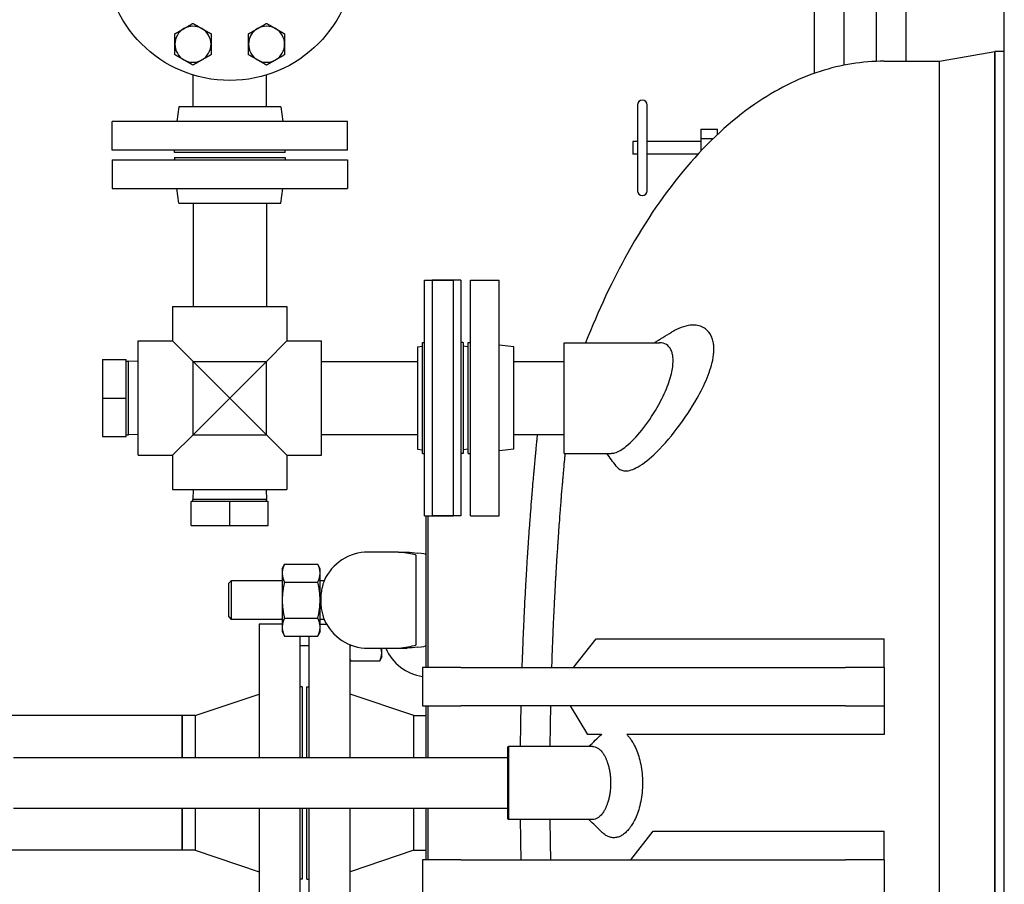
# Model space of a CAD drawing. Header units: inches. Extents: x 24 to 1128, y -74 to 748.
# Tile 492 of 557: x 460 to 486, y 579 to 601. Entities that reach past the tile are written whole.
import ezdxf

# ---------------------------------------------------------------- set-up
doc = ezdxf.new("R2010")
doc.units = ezdxf.units.IN
doc.header["$LTSCALE"] = 32
doc.header["$MEASUREMENT"] = 0
doc.layers.add('Dimension (ANSI)', color=7, linetype='Continuous', lineweight=25)
doc.layers.add('Visible (ANSI)', color=7, linetype='Continuous', lineweight=30)
doc.styles.add('Note Text (ANSI)', font='tahoma.ttf')
doc.dimstyles.new('Architectural (ANSI)', dxfattribs={"dimscale": 32, "dimtxt": 0.125, "dimasz": 0.098425, "dimexe": 0.125, "dimexo": 0.0625, "dimgap": 0.031496, "dimtad": 0, "dimtih": 1, "dimtoh": 1, "dimdec": 4, "dimrnd": 1e-08, "dimzin": 3, "dimdsep": 46, "dimlunit": 4, "dimtxsty": 'Note Text (ANSI)', "dimcen": 0.09, "dimdle": 0.393701, "dimclrd": 256, "dimclre": 256, "dimclrt": 256, "dimadec": 0, "dimazin": 3, "dimtfac": 0.96, "dimtofl": 0, "dimtmove": 0, "dimatfit": 3, "dimfxl": 1, "dimfrac": 2, "dimtolj": 1, "dimtzin": 12, "dimlwd": -1, "dimlwe": -1, "dimarcsym": 0})

# ---------------------------------------------------------------- blocks, each defined once
blk = doc.blocks.new('*D22')
at = {"layer": 'Defpoints', "color": 0, "transparency": 16777216}
for p in [(449.636, 707.273), (363.012, 481.711), (485.539, 481.711)]:
    blk.add_point(p, dxfattribs=at)
at = {"layer": 'Dimension (ANSI)', "transparency": 16777216}
for p, q in [((447.636, 707.273), (359.012, 707.273)), ((363.012, 704.123), (363.012, 605.025)), ((363.012, 484.861), (363.012, 597.959)), ((483.539, 481.711), (359.012, 481.711))]:
    blk.add_line(p, q, dxfattribs=at)
for points in [[(362.488, 704.123), (363.537, 704.123), (363.012, 707.273)], [(362.488, 484.861), (363.537, 484.861), (363.012, 481.711)]]:
    blk.add_solid(points, dxfattribs=at)
at = {"layer": 'Dimension (ANSI)', "transparency": 16777216, "insert": (349.864, 604.017), "char_height": 4, "attachment_point": 1, "style": 'Note Text (ANSI)'}
blk.add_mtext('\\A1;18\'-9 9/16"', dxfattribs=at)

msp = doc.modelspace()

# ---------------------------------------------------------------- linework, layer by layer
at = {"layer": 'Visible (ANSI)'}
for p, q in [((482.97575, 613.02391), (482.97575, 600.27391)), ((485.53905, 550.18541), (485.53905, 607.71141)), ((481.36825, 607.02391), (481.36825, 600.16938)), ((482.20825, 607.02391), (482.20825, 600.26988)), ((480.60075, 602.32341), (480.60075, 599.9574)), ((483.8539, 600.27391), (485.29103, 600.52391)), ((485.29103, 600.52391), (485.29103, 562.52391)), ((485.53905, 600.52391), (485.29103, 600.52391)), ((485.29103, 562.52391), (485.29103, 600.52391)), ((482.41405, 600.27391), (483.8539, 600.27391)), ((483.8539, 562.77391), (483.8539, 600.27391)), ((483.8539, 562.77391), (483.8539, 600.27391)), ((464.45825, 599.08891), (464.45825, 599.91586)), ((466.35825, 599.08891), (466.35825, 599.91586)), ((476.00675, 599.14006), (476.00675, 596.90777)), ((476.25479, 596.90777), (476.25479, 599.14006)), ((464.07991, 599.08891), (464.03325, 598.70891)), ((466.73659, 599.08891), (464.07991, 599.08891)), ((466.73659, 599.08891), (466.78325, 598.70891)), ((468.46825, 598.70891), (462.34825, 598.70891)), ((462.34825, 597.95891), (462.34825, 598.70891)), ((468.46825, 597.95891), (468.46825, 598.70891)), ((477.65439, 598.50693), (478.08746, 598.50693)), ((477.65439, 598.50693), (477.65439, 598.26542)), ((478.08746, 598.3752), (478.08746, 598.50693)), ((475.88274, 598.19124), (475.88274, 597.85659)), ((476.00675, 598.19124), (475.88274, 598.19124)), ((477.65439, 598.19124), (476.25479, 598.19124)), ((477.65439, 598.26542), (477.97212, 598.26542)), ((477.65439, 598.26542), (477.65439, 597.94345)), ((468.46825, 597.95891), (462.34825, 597.95891)), ((463.96825, 597.89891), (463.96825, 597.95891)), ((466.84825, 597.89891), (463.96825, 597.89891)), ((466.84825, 597.89891), (466.84825, 597.95891)), ((476.00675, 597.85659), (475.88274, 597.85659)), ((477.57337, 597.85659), (476.25479, 597.85659)), ((462.34825, 597.71391), (468.46825, 597.71391)), ((462.34825, 597.71391), (462.34825, 596.96391)), ((463.96825, 597.77391), (466.84825, 597.77391)), ((463.96825, 597.77391), (463.96825, 597.71391)), ((466.84825, 597.77391), (466.84825, 597.71391)), ((468.46825, 597.71391), (468.46825, 596.96391)), ((462.34825, 596.96391), (468.46825, 596.96391)), ((464.07991, 596.58391), (464.03325, 596.96391)), ((466.73659, 596.58391), (466.78325, 596.96391)), ((464.07991, 596.58391), (466.73659, 596.58391)), ((464.45825, 596.58391), (464.45825, 593.90391)), ((466.35825, 596.58391), (466.35825, 593.90391)), ((470.47325, 588.46391), (470.47325, 594.58391)), ((470.47325, 594.58391), (471.22325, 594.58391)), ((470.66575, 594.58391), (470.66575, 588.46391)), ((471.41575, 594.58391), (470.66575, 594.58391)), ((471.22325, 588.46391), (471.22325, 594.58391)), ((471.41575, 594.58391), (471.41575, 588.46391)), ((471.66075, 588.46391), (471.66075, 594.58391)), ((471.66075, 594.58391), (472.41075, 594.58391)), ((472.41075, 588.46391), (472.41075, 594.58391)), ((463.92325, 593.90391), (466.89325, 593.90391)), ((463.92325, 593.90391), (463.92325, 593.00891)), ((466.89325, 593.90391), (466.89325, 593.00891)), ((463.02825, 590.03891), (463.02825, 593.00891)), ((463.02825, 593.00891), (463.92325, 593.00891)), ((464.45625, 592.47591), (463.92325, 593.00891)), ((466.89325, 593.00891), (466.36025, 592.47591)), ((466.89325, 593.00891), (467.78825, 593.00891)), ((467.78825, 590.03891), (467.78825, 593.00891)), ((470.41325, 590.08391), (470.41325, 592.96391)), ((470.41325, 592.96391), (470.47325, 592.96391)), ((471.47575, 592.96391), (471.41575, 592.96391)), ((471.47575, 592.96391), (471.47575, 590.08391)), ((471.60075, 590.08391), (471.60075, 592.96391)), ((471.60075, 592.96391), (471.66075, 592.96391)), ((474.10075, 590.08641), (474.10075, 592.96141)), ((474.10075, 592.96141), (476.57754, 592.96141)), ((470.28575, 592.85226), (470.41325, 592.86791)), ((470.28575, 592.85226), (470.28575, 590.19557)), ((471.60075, 592.85256), (471.47575, 592.86791)), ((472.79075, 592.85226), (472.41075, 592.89891)), ((472.79075, 590.19557), (472.79075, 592.85226)), ((462.09825, 592.52391), (462.71825, 592.52391)), ((462.09825, 592.52391), (462.09825, 591.52391)), ((462.71825, 591.52391), (462.71825, 592.52391)), ((462.71825, 592.48039), (462.77159, 592.48039)), ((462.77159, 590.56744), (462.77159, 592.48039)), ((463.02825, 592.47237), (462.77159, 592.48039)), ((464.45625, 590.57191), (464.45625, 592.47591)), ((465.40825, 591.52391), (464.45625, 592.47591)), ((464.45625, 592.47591), (466.36025, 592.47591)), ((466.36025, 592.47591), (465.40825, 591.52391)), ((466.36025, 590.57191), (466.36025, 592.47591)), ((467.78825, 592.47391), (470.28575, 592.47391)), ((472.79075, 592.47391), (474.10075, 592.47391)), ((472.79075, 592.47391), (474.10075, 592.47391)), ((462.09825, 591.52391), (462.71825, 591.52391)), ((462.09825, 591.52391), (462.09825, 590.52391)), ((462.71825, 590.52391), (462.71825, 591.52391)), ((464.45625, 590.57191), (465.40825, 591.52391)), ((465.40825, 591.52391), (466.36025, 590.57191)), ((462.09825, 590.52391), (462.71825, 590.52391)), ((462.71825, 590.56744), (462.77159, 590.56744)), ((463.02825, 590.57546), (462.77159, 590.56744)), ((463.92325, 590.03891), (464.45625, 590.57191)), ((464.45625, 590.57191), (466.36025, 590.57191)), ((466.36025, 590.57191), (466.89325, 590.03891)), ((467.78825, 590.57391), (470.28575, 590.57391)), ((472.79075, 590.57391), (474.10075, 590.57391)), ((472.79075, 590.57391), (474.10075, 590.57391)), ((470.28575, 590.19557), (470.41325, 590.17992)), ((471.60075, 590.19526), (471.47575, 590.17992)), ((472.79075, 590.19557), (472.41075, 590.14891)), ((463.02825, 590.03891), (463.92325, 590.03891)), ((463.92325, 590.03891), (463.92325, 589.14391)), ((466.89325, 590.03891), (467.78825, 590.03891)), ((466.89325, 590.03891), (466.89325, 589.14391)), ((470.41325, 590.08391), (470.47325, 590.08391)), ((471.47575, 590.08391), (471.41575, 590.08391)), ((471.60075, 590.08391), (471.66075, 590.08391)), ((474.10075, 590.08641), (475.31817, 590.08641)), ((463.92325, 589.14391), (466.89325, 589.14391)), ((464.4598, 589.14391), (464.45178, 588.88726)), ((466.35671, 589.14391), (466.36473, 588.88726)), ((466.36473, 588.88726), (464.45178, 588.88726)), ((464.45178, 588.83391), (464.45178, 588.88726)), ((466.36473, 588.83391), (466.36473, 588.88726)), ((464.40825, 588.21391), (464.40825, 588.83391)), ((465.40825, 588.83391), (464.40825, 588.83391)), ((466.40825, 588.83391), (465.40825, 588.83391)), ((465.40825, 588.21391), (465.40825, 588.83391)), ((466.40825, 588.21391), (466.40825, 588.83391)), ((470.47325, 588.46391), (471.22325, 588.46391)), ((470.50521, 588.46385), (470.50521, 584.52391)), ((470.56771, 584.52391), (470.56771, 588.46386)), ((471.41575, 588.46391), (470.66575, 588.46391)), ((471.66075, 588.46391), (472.41075, 588.46391)), ((464.40825, 588.21391), (465.40825, 588.21391)), ((465.40825, 588.21391), (466.40825, 588.21391)), ((469.25521, 587.52391), (469.00521, 587.52391)), ((469.79214, 587.52391), (469.25521, 587.52391)), ((469.79214, 587.52391), (470.01846, 587.52391)), ((470.25521, 587.0869), (470.25521, 587.42686)), ((466.77121, 587.08641), (466.82982, 587.21211)), ((466.77121, 587.08641), (466.77121, 586.97756)), ((466.82982, 587.21211), (467.69659, 587.21211)), ((467.75521, 587.08641), (467.69659, 587.21211)), ((467.75521, 586.97756), (467.75521, 587.08641)), ((470.25521, 585.46092), (470.25521, 587.0869)), ((466.77121, 586.97756), (466.77121, 586.27391)), ((467.75521, 586.27391), (467.75521, 586.97756)), ((465.38021, 586.71141), (465.44271, 586.77391)), ((465.38021, 585.83641), (465.38021, 586.71141)), ((465.44271, 586.77391), (465.44271, 585.77391)), ((466.77121, 586.77391), (465.44271, 586.77391)), ((466.82982, 586.74301), (467.69659, 586.74301)), ((467.85956, 586.77391), (467.75521, 586.77391)), ((466.77121, 586.27391), (466.77121, 585.57027)), ((467.75521, 585.57027), (467.75521, 586.27391)), ((465.38021, 585.83641), (465.44271, 585.77391)), ((466.82982, 585.80482), (467.69659, 585.80482)), ((466.77121, 585.77391), (465.44271, 585.77391)), ((466.16905, 585.64891), (466.16905, 582.18141)), ((466.77121, 585.64891), (466.16905, 585.64891)), ((466.77121, 585.57027), (466.77121, 585.46141)), ((467.85956, 585.77391), (467.75521, 585.77391)), ((467.75521, 585.64891), (467.92267, 585.64891)), ((467.75521, 585.46141), (467.75521, 585.57027)), ((466.77121, 585.46141), (466.82982, 585.33572)), ((466.82982, 585.33572), (467.69659, 585.33572)), ((467.22905, 585.33572), (467.22905, 582.18141)), ((467.47405, 582.18141), (467.47405, 585.33572)), ((467.75521, 585.46141), (467.69659, 585.33572)), ((470.25521, 585.12096), (470.25521, 585.46092)), ((467.47405, 585.08641), (467.22905, 585.08641)), ((468.53405, 582.18141), (468.53405, 585.11611)), ((468.55015, 585.10925), (468.55126, 585.10925)), ((469.00521, 585.02391), (469.25521, 585.02391)), ((469.25521, 585.02391), (469.79214, 585.02391)), ((469.35728, 584.90147), (469.35728, 585.02391)), ((469.79214, 585.02391), (470.01846, 585.02391)), ((474.34153, 584.52391), (474.92992, 585.26915)), ((474.92992, 585.26915), (482.41405, 585.26915)), ((482.41405, 584.52391), (482.41405, 585.26915)), ((469.35728, 584.80491), (469.30556, 584.69399)), ((469.35728, 584.80491), (469.35728, 584.90147)), ((468.53405, 584.7282), (468.55001, 584.69399)), ((468.55015, 584.69368), (469.30541, 584.69368)), ((471.41405, 584.52391), (470.41405, 584.52391)), ((470.41405, 584.52391), (470.41405, 583.52391)), ((471.41405, 584.52391), (481.41405, 584.52391)), ((482.41405, 584.52391), (481.41405, 584.52391)), ((482.41405, 584.52391), (482.41405, 583.52391)), ((467.28905, 584.02391), (467.22905, 584.02391)), ((467.28905, 584.02391), (467.28905, 582.18141)), ((467.41405, 582.18141), (467.41405, 584.02391)), ((467.41405, 584.02391), (467.47405, 584.02391)), ((464.50905, 583.27391), (466.16905, 583.83391)), ((470.19405, 583.27391), (468.53405, 583.83391)), ((470.41405, 583.52391), (471.41405, 583.52391)), ((470.50521, 583.52389), (470.50521, 582.18141)), ((470.56771, 582.18141), (470.56771, 583.52389)), ((481.41405, 583.52391), (471.41405, 583.52391)), ((474.25338, 583.52391), (474.70992, 582.77868)), ((481.41405, 583.52391), (482.41405, 583.52391)), ((482.41405, 583.52391), (482.41405, 582.77868)), ((464.16905, 583.27391), (459.15628, 583.27391)), ((464.16905, 583.27391), (464.16905, 582.18141)), ((464.50905, 583.27391), (464.16905, 583.27391)), ((464.16905, 582.18141), (464.16905, 583.27391)), ((464.50905, 583.27391), (464.50905, 582.18141)), ((470.19405, 582.18141), (470.19405, 583.27391)), ((470.19405, 583.27391), (470.50521, 583.27391)), ((475.05779, 582.77868), (474.70992, 582.77868)), ((472.63724, 582.45829), (472.65286, 582.47391)), ((472.65286, 582.47391), (472.65286, 580.57391)), ((474.83427, 582.47391), (472.65286, 582.47391)), ((472.63724, 580.58954), (472.63724, 582.45829)), ((459.78825, 582.18141), (472.63724, 582.18141)), ((459.78825, 580.86641), (472.63724, 580.86641)), ((464.16905, 580.86641), (464.16905, 579.77391)), ((464.16905, 579.77391), (464.16905, 580.86641)), ((464.50905, 580.86641), (464.50905, 579.77391)), ((466.16905, 580.86641), (466.16905, 577.39891)), ((467.22905, 580.86641), (467.22905, 577.71203)), ((467.28905, 580.86641), (467.28905, 579.02391)), ((467.41405, 579.02391), (467.41405, 580.86641)), ((467.47405, 577.71203), (467.47405, 580.86641)), ((468.53405, 577.93172), (468.53405, 580.86641)), ((470.19405, 579.77391), (470.19405, 580.86641)), ((470.50521, 580.86643), (470.50521, 579.52393)), ((470.56771, 579.52393), (470.56771, 580.86642)), ((472.63724, 580.58954), (472.65286, 580.57391)), ((474.83427, 580.57391), (472.65286, 580.57391)), ((475.83326, 579.52391), (476.41508, 580.26815)), ((476.41508, 580.26815), (482.41405, 580.26815)), ((482.41405, 579.52391), (482.41405, 580.26815)), ((464.16905, 579.77391), (459.09825, 579.77391)), ((464.50905, 579.77391), (464.16905, 579.77391)), ((464.50905, 579.77391), (466.16905, 579.21391)), ((470.19405, 579.77391), (468.53405, 579.21391)), ((470.19405, 579.77391), (470.50521, 579.77391)), ((471.41405, 579.52391), (470.41405, 579.52391)), ((470.41405, 579.52391), (470.41405, 578.52391)), ((471.41405, 579.52391), (481.41405, 579.52391)), ((482.41405, 579.52391), (481.41405, 579.52391)), ((482.41405, 579.52391), (482.41405, 578.52391)), ((467.28905, 579.02391), (467.22905, 579.02391)), ((467.41405, 579.02391), (467.47405, 579.02391))]:
    msp.add_line(p, q, dxfattribs=at)
msp.add_circle((465.40825, 603.02391), 3.25, dxfattribs=at)
for centre, radius, start, end in [((464.45154, 600.71421), 0.469, 60, 120), ((466.36496, 600.71421), 0.469, 60, 120), ((464.45154, 600.71421), 0.469, 120, 180), ((464.45154, 600.71421), 0.469, 0, 60), ((466.36496, 600.71421), 0.469, 120, 180), ((466.36496, 600.71421), 0.469, 0, 60), ((464.45154, 600.71421), 0.469, 180, 240), ((464.45154, 600.71421), 0.469, 300, 0), ((466.36496, 600.71421), 0.469, 180, 240), ((466.36496, 600.71421), 0.469, 300, 0), ((464.45154, 600.71421), 0.469, 240, 300), ((466.36496, 600.71421), 0.469, 240, 300), ((476.13077, 599.14006), 0.12402, 0, 180), ((476.13077, 596.90777), 0.12402, 180, 0), ((469.00521, 586.27391), 1.25, 90, 156.421822), ((469.00521, 586.27391), 1.25, 203.578178, 270), ((470.60728, 585.52391), 1.25, 203.578178, 261.107399)]:
    msp.add_arc(centre, radius, start, end, dxfattribs=at)
for centre, major_axis, start_param, end_param in [((478.90521, 587.70382), (-9.65, 0), 0.40039701, 0.46748636), ((468.50521, 587.45272), (2, 0), 0, 0.46748636), ((478.90521, 584.84401), (9.65, 0), 2.67410629, 2.74119564), ((468.50521, 585.09511), (-2, 0), 2.67410629, 3.14159265)]:
    msp.add_ellipse(centre, major_axis=major_axis, ratio=0.04782887, start_param=start_param, end_param=end_param, dxfattribs=at)
for points, weights in [([(464.21704, 601.12038), (464.32587, 601.18321), (464.45154, 601.25577)], [1, 1.0379548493, 1]), ([(464.45154, 601.25577), (464.57721, 601.18321), (464.68604, 601.12038)], [1, 1.0379548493, 1]), ([(466.13046, 601.12038), (466.23929, 601.18321), (466.36496, 601.25577)], [1, 1.0379548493, 1]), ([(466.36496, 601.25577), (466.49063, 601.18321), (466.59946, 601.12038)], [1, 1.0379548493, 1]), ([(463.98254, 600.98499), (464.10821, 601.05755), (464.21704, 601.12038)], [1, 1.0379548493, 1]), ([(463.98254, 600.71421), (463.98254, 600.83988), (463.98254, 600.98499)], [1, 1.0379548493, 1]), ([(464.68604, 601.12038), (464.79487, 601.05755), (464.92054, 600.98499)], [1, 1.0379548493, 1]), ([(464.92054, 600.98499), (464.92054, 600.83988), (464.92054, 600.71421)], [1, 1.0379548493, 1]), ([(465.89596, 600.98499), (466.02163, 601.05755), (466.13046, 601.12038)], [1, 1.0379548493, 1]), ([(465.89596, 600.71421), (465.89596, 600.83988), (465.89596, 600.98499)], [1, 1.0379548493, 1]), ([(466.59946, 601.12038), (466.70829, 601.05755), (466.83396, 600.98499)], [1, 1.0379548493, 1]), ([(466.83396, 600.98499), (466.83396, 600.83988), (466.83396, 600.71421)], [1, 1.0379548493, 1]), ([(463.98254, 600.44344), (463.98254, 600.58855), (463.98254, 600.71421)], [1, 1.0379548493, 1]), ([(464.92054, 600.71421), (464.92054, 600.58855), (464.92054, 600.44344)], [1, 1.0379548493, 1]), ([(465.89596, 600.44344), (465.89596, 600.58855), (465.89596, 600.71421)], [1, 1.0379548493, 1]), ([(466.83396, 600.71421), (466.83396, 600.58855), (466.83396, 600.44344)], [1, 1.0379548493, 1]), ([(464.21704, 600.30805), (464.10821, 600.37088), (463.98254, 600.44344)], [1, 1.0379548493, 1]), ([(464.92054, 600.44344), (464.79487, 600.37088), (464.68604, 600.30805)], [1, 1.0379548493, 1]), ([(466.13046, 600.30805), (466.02163, 600.37088), (465.89596, 600.44344)], [1, 1.0379548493, 1]), ([(466.83396, 600.44344), (466.70829, 600.37088), (466.59946, 600.30805)], [1, 1.0379548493, 1]), ([(464.45154, 600.17266), (464.32587, 600.24521), (464.21704, 600.30805)], [1, 1.0379548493, 1]), ([(464.68604, 600.30805), (464.57721, 600.24521), (464.45154, 600.17266)], [1, 1.0379548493, 1]), ([(466.36496, 600.17266), (466.23929, 600.24521), (466.13046, 600.30805)], [1, 1.0379548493, 1]), ([(466.59946, 600.30805), (466.49063, 600.24521), (466.36496, 600.17266)], [1, 1.0379548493, 1]), ([(466.82982, 587.21211), (466.77121, 587.08641), (466.77121, 586.97756)], [1, 1.0379548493, 1]), ([(467.75521, 586.97756), (467.75521, 587.08641), (467.69659, 587.21211)], [1, 1.0379548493, 1]), ([(466.77121, 586.97756), (466.77121, 586.8687), (466.82982, 586.74301)], [1, 1.0379548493, 1]), ([(467.69659, 586.74301), (467.75521, 586.8687), (467.75521, 586.97756)], [1, 1.0379548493, 1]), ([(466.82982, 586.74301), (466.77121, 586.49162), (466.77121, 586.27391)], [1, 1.0379548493, 1]), ([(467.75521, 586.27391), (467.75521, 586.49162), (467.69659, 586.74301)], [1, 1.0379548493, 1]), ([(466.77121, 586.27391), (466.77121, 586.0562), (466.82982, 585.80482)], [1, 1.0379548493, 1]), ([(467.69659, 585.80482), (467.75521, 586.0562), (467.75521, 586.27391)], [1, 1.0379548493, 1]), ([(466.82982, 585.80482), (466.77121, 585.67912), (466.77121, 585.57027)], [1, 1.0379548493, 1]), ([(467.75521, 585.57027), (467.75521, 585.67912), (467.69659, 585.80482)], [1, 1.0379548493, 1]), ([(466.77121, 585.57027), (466.77121, 585.46141), (466.82982, 585.33572)], [1, 1.0379548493, 1]), ([(467.69659, 585.33572), (467.75521, 585.46141), (467.75521, 585.57027)], [1, 1.0379548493, 1]), ([(468.55015, 585.10925), (468.54131, 585.09028), (468.53405, 585.07209)], [1, 1.00627008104, 1.01046854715]), ([(468.55004, 585.10973), (468.55009, 585.10949), (468.55015, 585.10925)], [1.0000783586, 1.00003921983, 1]), ([(469.35728, 584.90147), (469.35728, 584.96101), (469.33841, 585.02391)], [1, 1.02310129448, 1.01808129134]), ([(469.30541, 584.69368), (469.35728, 584.80504), (469.35728, 584.90147)], [1, 1.0379548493, 1]), ([(468.53405, 584.73084), (468.54131, 584.71266), (468.55015, 584.69368)], [1.01046854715, 1.00627008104, 1]), ([(468.55015, 584.69368), (468.55008, 584.69384), (468.55001, 584.69399)], [1, 1.00004981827, 1.00009950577]), ([(469.30556, 584.69399), (469.30548, 584.69384), (469.30541, 584.69368)], [1.00009950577, 1.00004981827, 1])]:
    msp.add_rational_spline(points, weights, degree=2, dxfattribs=at)
for points, knots in [([(482.41405, 600.27391), (481.85506, 600.27391), (481.29644, 600.18385), (480.16679, 599.81992), (479.59835, 599.53295), (478.42849, 598.72672), (477.83556, 598.17806), (476.73095, 596.8799), (476.21904, 596.1301), (475.35227, 594.5766), (474.98548, 593.79545), (474.65586, 592.96141)], [0, 0, 0, 0, 0.159713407, 0.159713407, 0.331843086, 0.331843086, 0.531261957, 0.531261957, 0.730680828, 0.730680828, 0.901923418, 0.901923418, 0.901923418, 0.901923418]), ([(475.45188, 589.75391), (475.45483, 589.7499), (475.45784, 589.74599), (475.46089, 589.74217), (475.51174, 589.67868), (475.57606, 589.6432), (475.74269, 589.62213), (475.84884, 589.64882), (476.10831, 589.77891), (476.26555, 589.89753), (476.62763, 590.23568), (476.83583, 590.47101), (477.22695, 590.98484), (477.40461, 591.25139), (477.6529, 591.69131), (477.7424, 591.87036), (477.88824, 592.22921), (477.94318, 592.40693), (477.97778, 592.61695), (477.98302, 592.65935), (477.98814, 592.72441), (477.98934, 592.74779), (477.99031, 592.79012), (477.99027, 592.80918), (477.98911, 592.8506), (477.98775, 592.87275), (477.98185, 592.93439), (477.97559, 592.97233), (477.95623, 593.05292), (477.94187, 593.09407), (477.8871, 593.21064), (477.83594, 593.2724), (477.69317, 593.3791), (477.59412, 593.41051), (477.34237, 593.42326), (477.18189, 593.38323), (476.97609, 593.28204), (476.93288, 593.25808), (476.88956, 593.2314)], [34.23364595, 34.23364595, 34.23364595, 34.23364595, 34.32286471, 34.32286471, 34.32286471, 35.80728506, 35.80728506, 37.60739687, 37.60739687, 39.81655036, 39.81655036, 42.48412048, 42.48412048, 44.96809272, 44.96809272, 46.58270325, 46.58270325, 48.21651639, 48.21651639, 48.64198315, 48.64198315, 48.88711474, 48.88711474, 49.09407152, 49.09407152, 49.34477196, 49.34477196, 49.80897703, 49.80897703, 50.38965513, 50.38965513, 51.61412338, 51.61412338, 53.26402451, 53.26402451, 55.49633706, 55.49633706, 56.0851961, 56.0851961, 56.0851961, 56.0851961]), ([(475.31817, 590.08641), (475.34809, 590.08641), (475.37985, 590.09132), (475.50396, 590.12671), (475.6054, 590.18636), (475.84218, 590.37691), (475.97985, 590.51998), (476.25511, 590.86244), (476.39337, 591.06358), (476.60626, 591.43406), (476.68784, 591.59607), (476.81813, 591.91193), (476.86792, 592.06395), (476.91008, 592.26483), (476.91886, 592.31989), (476.92699, 592.39983), (476.92884, 592.42626), (476.93054, 592.47261), (476.9307, 592.49276), (476.92979, 592.53462), (476.92854, 592.55614), (476.92319, 592.61203), (476.91771, 592.64492), (476.90113, 592.71244), (476.88916, 592.74583), (476.8448, 592.83646), (476.80449, 592.88171), (476.70438, 592.9457), (476.64349, 592.96141), (476.57754, 592.96141)], [25.93316069, 25.93316069, 25.93316069, 25.93316069, 26.50415136, 26.50415136, 28.06105512, 28.06105512, 29.95158226, 29.95158226, 31.8756514, 31.8756514, 33.24013465, 33.24013465, 34.51222831, 34.51222831, 35.01397029, 35.01397029, 35.27115999, 35.27115999, 35.47761363, 35.47761363, 35.71133356, 35.71133356, 36.10564474, 36.10564474, 36.58155263, 36.58155263, 37.5521907, 37.5521907, 38.61249984, 38.61249984, 38.61249984, 38.61249984]), ([(473.00916, 584.52391), (473.01268, 584.63264), (473.01637, 584.74098), (473.02024, 584.84879), (473.02055, 584.8575), (473.02087, 584.86621), (473.02118, 584.87491), (473.0215, 584.88372), (473.02182, 584.89252), (473.02214, 584.90132), (473.02453, 584.96691), (473.02699, 585.03234), (473.0295, 585.0976), (473.03028, 585.11774), (473.03107, 585.13788), (473.03186, 585.15799), (473.03222, 585.16738), (473.03259, 585.17676), (473.03296, 585.18614), (473.03781, 585.30873), (473.04288, 585.43064), (473.04816, 585.55176), (473.05127, 585.62304), (473.05444, 585.69408), (473.05769, 585.76483), (473.05818, 585.77542), (473.05867, 585.786), (473.05915, 585.79657), (473.06327, 585.88545), (473.06749, 585.97389), (473.07181, 586.06184), (473.07236, 586.07294), (473.0729, 586.08403), (473.07345, 586.09511), (473.07499, 586.12608), (473.07653, 586.15698), (473.07809, 586.18783), (473.086, 586.34411), (473.09423, 586.49887), (473.10275, 586.65176), (473.10341, 586.66373), (473.10408, 586.67569), (473.10475, 586.68764), (473.10698, 586.72737), (473.10923, 586.76698), (473.1115, 586.80645), (473.11298, 586.83233), (473.11448, 586.85816), (473.11598, 586.88394), (473.11714, 586.90388), (473.11831, 586.92378), (473.11948, 586.94365), (473.12021, 586.956), (473.12094, 586.96834), (473.12167, 586.98067), (473.13017, 587.12385), (473.13891, 587.26527), (473.14784, 587.40453), (473.15008, 587.43944), (473.15233, 587.47424), (473.15459, 587.50891), (473.15543, 587.52171), (473.15627, 587.53449), (473.15711, 587.54726), (473.16228, 587.62605), (473.16752, 587.70418), (473.17282, 587.7816), (473.1737, 587.79448), (473.17458, 587.80734), (473.17546, 587.82017), (473.17913, 587.87346), (473.18282, 587.9264), (473.18653, 587.97896), (473.19433, 588.08942), (473.20222, 588.19832), (473.21019, 588.30549), (473.21114, 588.31835), (473.2121, 588.33119), (473.21306, 588.344), (473.21764, 588.40535), (473.22225, 588.46612), (473.22687, 588.52626), (473.22763, 588.5362), (473.2284, 588.54612), (473.22916, 588.55602), (473.23014, 588.56875), (473.23113, 588.58146), (473.23211, 588.59414), (473.24049, 588.70213), (473.24892, 588.80816), (473.25735, 588.91196), (473.26065, 588.95255), (473.26395, 588.99279), (473.26724, 589.03267), (473.26751, 589.03589), (473.26778, 589.03912), (473.26804, 589.04234), (473.26878, 589.05129), (473.26952, 589.06022), (473.27026, 589.06914), (473.27557, 589.13302), (473.28088, 589.19606), (473.28617, 589.25815), (473.28717, 589.26994), (473.28818, 589.2817), (473.28918, 589.29342), (473.29587, 589.37154), (473.30254, 589.44811), (473.30915, 589.52295), (473.31244, 589.56026), (473.31573, 589.59721), (473.31901, 589.63377), (473.31962, 589.64066), (473.32024, 589.64754), (473.32086, 589.6544), (473.32122, 589.6584), (473.32157, 589.6624), (473.32193, 589.66639), (473.32561, 589.70723), (473.32927, 589.74756), (473.3329, 589.78734), (473.33386, 589.79778), (473.33481, 589.80818), (473.33576, 589.81854), (473.34026, 589.86753), (473.34471, 589.91565), (473.34912, 589.96281), (473.35274, 590.00154), (473.35633, 590.0397), (473.35989, 590.0773), (473.36078, 590.08667), (473.36167, 590.096), (473.36255, 590.1053), (473.36604, 590.14191), (473.36949, 590.17795), (473.37291, 590.21343), (473.37376, 590.22223), (473.3746, 590.23101), (473.37545, 590.23974), (473.37932, 590.27975), (473.38314, 590.31896), (473.3869, 590.35734), (473.39057, 590.39478), (473.3942, 590.43146), (473.39776, 590.46735), (473.39852, 590.47502), (473.39928, 590.48265), (473.40004, 590.49024), (473.40287, 590.51865), (473.40567, 590.54654), (473.40842, 590.57391)], [0.76682427, 0.76682427, 0.76682427, 0.76682427, 0.772687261, 0.772687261, 0.772687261, 0.773160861, 0.773160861, 0.773160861, 0.773640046, 0.773640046, 0.773640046, 0.777212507, 0.777212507, 0.777212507, 0.778315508, 0.778315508, 0.778315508, 0.778830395, 0.778830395, 0.778830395, 0.785558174, 0.785558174, 0.785558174, 0.789518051, 0.789518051, 0.789518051, 0.79011052, 0.79011052, 0.79011052, 0.795090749, 0.795090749, 0.795090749, 0.795719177, 0.795719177, 0.795719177, 0.797475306, 0.797475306, 0.797475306, 0.806374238, 0.806374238, 0.806374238, 0.807070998, 0.807070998, 0.807070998, 0.809387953, 0.809387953, 0.809387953, 0.810907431, 0.810907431, 0.810907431, 0.812082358, 0.812082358, 0.812082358, 0.812812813, 0.812812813, 0.812812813, 0.821297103, 0.821297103, 0.821297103, 0.823424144, 0.823424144, 0.823424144, 0.824209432, 0.824209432, 0.824209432, 0.829056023, 0.829056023, 0.829056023, 0.829862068, 0.829862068, 0.829862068, 0.83320882, 0.83320882, 0.83320882, 0.840242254, 0.840242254, 0.840242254, 0.841086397, 0.841086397, 0.841086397, 0.845128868, 0.845128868, 0.845128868, 0.845796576, 0.845796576, 0.845796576, 0.846655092, 0.846655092, 0.846655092, 0.853967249, 0.853967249, 0.853967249, 0.856826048, 0.856826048, 0.856826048, 0.857057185, 0.857057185, 0.857057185, 0.857699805, 0.857699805, 0.857699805, 0.862301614, 0.862301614, 0.862301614, 0.863175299, 0.863175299, 0.863175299, 0.868998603, 0.868998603, 0.868998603, 0.871901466, 0.871901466, 0.871901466, 0.872448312, 0.872448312, 0.872448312, 0.872767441, 0.872767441, 0.872767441, 0.876030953, 0.876030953, 0.876030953, 0.876887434, 0.876887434, 0.876887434, 0.880936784, 0.880936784, 0.880936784, 0.88426197, 0.88426197, 0.88426197, 0.885090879, 0.885090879, 0.885090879, 0.88835383, 0.88835383, 0.88835383, 0.889164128, 0.889164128, 0.889164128, 0.892877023, 0.892877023, 0.892877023, 0.896499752, 0.896499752, 0.896499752, 0.89727382, 0.89727382, 0.89727382, 0.90016897, 0.90016897, 0.90016897, 0.90016897]), ([(473.77953, 584.52391), (473.78447, 584.67794), (473.78978, 584.83136), (473.79543, 584.98387), (473.79577, 584.99296), (473.79611, 585.00205), (473.79645, 585.01113), (473.79679, 585.02032), (473.79714, 585.02951), (473.79748, 585.03869), (473.80006, 585.10715), (473.80271, 585.17549), (473.80543, 585.24366), (473.80627, 585.26471), (473.80711, 585.28574), (473.80797, 585.30676), (473.80836, 585.31657), (473.80876, 585.32638), (473.80916, 585.33618), (473.8144, 585.46429), (473.81988, 585.5918), (473.82559, 585.71848), (473.82895, 585.79305), (473.83239, 585.86741), (473.8359, 585.94153), (473.83643, 585.95262), (473.83696, 585.9637), (473.83749, 585.97478), (473.84194, 586.0679), (473.84652, 586.16061), (473.85121, 586.25281), (473.8518, 586.26444), (473.8524, 586.27607), (473.85299, 586.28769), (473.85466, 586.32015), (473.85633, 586.35255), (473.85803, 586.38489), (473.8666, 586.54873), (473.87556, 586.71145), (473.88483, 586.87225), (473.88556, 586.88484), (473.88629, 586.89741), (473.88702, 586.90998), (473.88944, 586.95177), (473.89189, 586.99342), (473.89436, 587.03492), (473.89598, 587.06214), (473.89761, 587.08932), (473.89925, 587.11645), (473.90051, 587.13744), (473.90179, 587.1584), (473.90307, 587.17933), (473.90386, 587.19234), (473.90466, 587.20534), (473.90546, 587.21833), (473.91474, 587.36921), (473.9243, 587.51857), (473.93408, 587.66558), (473.93653, 587.70244), (473.93899, 587.7392), (473.94148, 587.77586), (473.94239, 587.7894), (473.94331, 587.80292), (473.94423, 587.81642), (473.94991, 587.89977), (473.95567, 587.98255), (473.96149, 588.06459), (473.96246, 588.07824), (473.96343, 588.09186), (473.9644, 588.10547), (473.96843, 588.16195), (473.97249, 588.21807), (473.97658, 588.27378), (473.98516, 588.39087), (473.99388, 588.50668), (474.00269, 588.62078), (474.00374, 588.63448), (474.0048, 588.64815), (474.00586, 588.66179), (474.01094, 588.72713), (474.01604, 588.79189), (474.02116, 588.85599), (474.022, 588.86658), (474.02285, 588.87715), (474.0237, 588.88771), (474.02479, 588.90129), (474.02588, 588.91485), (474.02697, 588.92838), (474.03627, 589.04362), (474.04565, 589.15715), (474.05505, 589.2683), (474.05873, 589.31175), (474.0624, 589.35485), (474.06608, 589.39756), (474.06637, 589.40101), (474.06667, 589.40446), (474.06697, 589.40791), (474.06779, 589.4175), (474.06862, 589.42707), (474.06945, 589.43663), (474.07537, 589.50508), (474.0813, 589.57282), (474.08724, 589.63964), (474.08837, 589.65233), (474.08949, 589.66498), (474.09062, 589.6776), (474.09812, 589.76171), (474.10562, 589.84429), (474.11305, 589.92497), (474.11675, 589.96519), (474.12045, 590.00509), (474.12414, 590.0446), (474.12484, 590.05205), (474.12554, 590.05948), (474.12623, 590.06689), (474.12664, 590.07122), (474.12704, 590.07555), (474.12745, 590.07987), (474.12765, 590.08205), (474.12786, 590.08423), (474.12806, 590.08641)], [0.764740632, 0.764740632, 0.764740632, 0.764740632, 0.772687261, 0.772687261, 0.772687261, 0.773160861, 0.773160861, 0.773160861, 0.773640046, 0.773640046, 0.773640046, 0.777212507, 0.777212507, 0.777212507, 0.778315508, 0.778315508, 0.778315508, 0.778830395, 0.778830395, 0.778830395, 0.785558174, 0.785558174, 0.785558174, 0.789518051, 0.789518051, 0.789518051, 0.79011052, 0.79011052, 0.79011052, 0.795090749, 0.795090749, 0.795090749, 0.795719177, 0.795719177, 0.795719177, 0.797475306, 0.797475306, 0.797475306, 0.806374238, 0.806374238, 0.806374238, 0.807070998, 0.807070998, 0.807070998, 0.809387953, 0.809387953, 0.809387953, 0.810907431, 0.810907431, 0.810907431, 0.812082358, 0.812082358, 0.812082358, 0.812812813, 0.812812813, 0.812812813, 0.821297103, 0.821297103, 0.821297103, 0.823424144, 0.823424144, 0.823424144, 0.824209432, 0.824209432, 0.824209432, 0.829056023, 0.829056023, 0.829056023, 0.829862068, 0.829862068, 0.829862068, 0.83320882, 0.83320882, 0.83320882, 0.840242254, 0.840242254, 0.840242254, 0.841086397, 0.841086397, 0.841086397, 0.845128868, 0.845128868, 0.845128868, 0.845796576, 0.845796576, 0.845796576, 0.846655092, 0.846655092, 0.846655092, 0.853967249, 0.853967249, 0.853967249, 0.856826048, 0.856826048, 0.856826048, 0.857057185, 0.857057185, 0.857057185, 0.857699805, 0.857699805, 0.857699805, 0.862301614, 0.862301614, 0.862301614, 0.863175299, 0.863175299, 0.863175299, 0.868998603, 0.868998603, 0.868998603, 0.871901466, 0.871901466, 0.871901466, 0.872448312, 0.872448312, 0.872448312, 0.872767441, 0.872767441, 0.872767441, 0.872928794, 0.872928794, 0.872928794, 0.872928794]), ([(470.25335, 587.43537), (470.24667, 587.44294), (470.22252, 587.45049), (470.09623, 587.47877), (469.92134, 587.50077), (469.79214, 587.52391)], [0.22095062, 0.22095062, 0.22095062, 0.22095062, 1.4278888, 1.4278888, 4.83429221, 4.83429221, 4.83429221, 4.83429221]), ([(467.85956, 586.77391), (467.85956, 586.77391), (467.85698, 586.76712), (467.84709, 586.73919), (467.83946, 586.71695), (467.82148, 586.65667), (467.81109, 586.61771), (467.79212, 586.52666), (467.78374, 586.47473), (467.77558, 586.39203), (467.77361, 586.36426), (467.77158, 586.31599), (467.77114, 586.29578), (467.7711, 586.25568), (467.77148, 586.23586), (467.77331, 586.1889), (467.77511, 586.16199), (467.78245, 586.08379), (467.78987, 586.03492), (467.80899, 585.93765), (467.82112, 585.89208), (467.84246, 585.82114), (467.85143, 585.79619), (467.85836, 585.7771), (467.85953, 585.7739), (467.85953, 585.7739)], [-8.06285876, -8.06285876, -8.06285876, -8.06285876, -7.69970356, -7.69970356, -7.3009728, -7.3009728, -6.86791992, -6.86791992, -6.42313067, -6.42313067, -6.20646758, -6.20646758, -6.05214122, -6.05214122, -5.9009195, -5.9009195, -5.6915643, -5.6915643, -5.27828854, -5.27828854, -4.78026163, -4.78026163, -4.28262045, -4.28262045, -4.03199162, -4.03199162, -4.03199162, -4.03199162]), ([(469.79214, 585.02391), (469.8138, 585.02779), (469.83681, 585.03165), (469.93834, 585.04805), (470.02285, 585.06018), (470.17577, 585.08563), (470.24162, 585.09917), (470.25335, 585.11246)], [17.24883005, 17.24883005, 17.24883005, 17.24883005, 17.85490991, 17.85490991, 19.83059007, 19.83059007, 22.11128903, 22.11128903, 22.11128903, 22.11128903]), ([(472.96559, 582.47391), (472.96701, 582.61321), (472.96874, 582.75231), (472.97078, 582.89113), (472.97099, 582.90517), (472.9712, 582.91921), (472.97141, 582.93324), (472.97147, 582.93714), (472.97153, 582.94105), (472.97159, 582.94495), (472.97319, 583.04948), (472.97496, 583.15387), (472.9769, 583.25804), (472.97699, 583.26282), (472.97708, 583.26759), (472.97717, 583.27237), (472.97875, 583.35636), (472.98044, 583.44022), (472.98224, 583.52391)], [0.7306054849, 0.7306054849, 0.7306054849, 0.7306054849, 0.7379006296, 0.7379006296, 0.7379006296, 0.7386383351, 0.7386383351, 0.7386383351, 0.7388436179, 0.7388436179, 0.7388436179, 0.7443395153, 0.7443395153, 0.7443395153, 0.7445914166, 0.7445914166, 0.7445914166, 0.7490232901, 0.7490232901, 0.7490232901, 0.7490232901]), ([(473.73628, 582.47391), (473.73787, 582.63118), (473.73986, 582.78821), (473.74223, 582.9449), (473.74245, 582.95949), (473.74268, 582.97408), (473.74291, 582.98867), (473.74297, 582.99273), (473.74303, 582.99679), (473.7431, 583.00084), (473.74481, 583.10952), (473.74671, 583.21811), (473.7488, 583.32649), (473.74889, 583.33146), (473.74899, 583.33643), (473.74909, 583.3414), (473.75027, 583.4023), (473.75151, 583.46314), (473.7528, 583.52392)], [0.7299793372, 0.7299793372, 0.7299793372, 0.7299793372, 0.7379006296, 0.7379006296, 0.7379006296, 0.7386383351, 0.7386383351, 0.7386383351, 0.7388436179, 0.7388436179, 0.7388436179, 0.7443395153, 0.7443395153, 0.7443395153, 0.7445914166, 0.7445914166, 0.7445914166, 0.7476801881, 0.7476801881, 0.7476801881, 0.7476801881]), ([(482.41405, 582.77868), (481.99331, 582.77868), (481.57657, 582.77868), (480.74811, 582.77868), (480.34408, 582.77868), (479.12296, 582.77868), (478.38258, 582.77868), (477.002, 582.77868), (476.32862, 582.77868), (475.72963, 582.77868)], [-34.06741351, -34.06741351, -34.06741351, -34.06741351, -29.9596097, -29.9596097, -25.75966973, -25.75966973, -16.71848221, -16.71848221, -6.40747003, -6.40747003, -6.40747003, -6.40747003]), ([(475.72963, 582.77867), (475.74854, 582.75938), (475.76754, 582.73809), (475.78605, 582.71524), (475.79224, 582.7076), (475.79838, 582.69979), (475.80444, 582.69184), (475.81242, 582.68138), (475.82042, 582.67048), (475.8284, 582.65917), (475.8494, 582.62939), (475.87019, 582.59674), (475.88987, 582.56251), (475.91699, 582.5153), (475.94404, 582.46128), (475.96835, 582.40467), (475.99262, 582.34818), (476.01614, 582.28446), (476.0364, 582.21875), (476.05675, 582.15275), (476.07535, 582.07978), (476.09018, 582.00567), (476.10504, 581.93139), (476.11706, 581.85131), (476.12497, 581.7711), (476.13283, 581.69139), (476.13704, 581.60776), (476.13708, 581.52524), (476.13708, 581.52479), (476.13708, 581.52435), (476.13708, 581.52391)], [0.825221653, 0.825221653, 0.825221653, 0.825221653, 0.83917422, 0.83917422, 0.83917422, 0.843838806, 0.843838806, 0.843838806, 0.849970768, 0.849970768, 0.849970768, 0.86611686, 0.86611686, 0.86611686, 0.888380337, 0.888380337, 0.888380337, 0.910602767, 0.910602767, 0.910602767, 0.932922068, 0.932922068, 0.932922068, 0.955292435, 0.955292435, 0.955292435, 0.977522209, 0.977522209, 0.977522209, 0.977640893, 0.977640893, 0.977640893, 0.977640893]), ([(474.83427, 582.47391), (474.83569, 582.47391), (474.83711, 582.4739), (474.83853, 582.47387), (474.86114, 582.47344), (474.88412, 582.46943), (474.90644, 582.46213), (474.92852, 582.45491), (474.95077, 582.4442), (474.97205, 582.43065), (474.99311, 582.41724), (475.01426, 582.40036), (475.03409, 582.38124), (475.04924, 582.36664), (475.0644, 582.35001), (475.07882, 582.33215), (475.08312, 582.32683), (475.08735, 582.3214), (475.0915, 582.31589), (475.10947, 582.29206), (475.12731, 582.26475), (475.1433, 582.23675), (475.15588, 582.21474), (475.16833, 582.19056), (475.17972, 582.16603), (475.18272, 582.15955), (475.18565, 582.15306), (475.1885, 582.14659), (475.19224, 582.13808), (475.19596, 582.12931), (475.19962, 582.12038), (475.20925, 582.09686), (475.2184, 582.07214), (475.22647, 582.04823), (475.23759, 582.01526), (475.24822, 581.97887), (475.25687, 581.94467), (475.2655, 581.91054), (475.27346, 581.87344), (475.27966, 581.83909), (475.28589, 581.80458), (475.29133, 581.76759), (475.29533, 581.73314), (475.29935, 581.69861), (475.30241, 581.66296), (475.30439, 581.62817), (475.30636, 581.5936), (475.30735, 581.55839), (475.30735, 581.52391)], [0.705713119, 0.705713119, 0.705713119, 0.705713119, 0.707175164, 0.707175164, 0.707175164, 0.730503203, 0.730503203, 0.730503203, 0.753570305, 0.753570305, 0.753570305, 0.776384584, 0.776384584, 0.776384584, 0.793809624, 0.793809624, 0.793809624, 0.799001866, 0.799001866, 0.799001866, 0.82148922, 0.82148922, 0.82148922, 0.83917422, 0.83917422, 0.83917422, 0.843838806, 0.843838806, 0.843838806, 0.849970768, 0.849970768, 0.849970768, 0.86611686, 0.86611686, 0.86611686, 0.888380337, 0.888380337, 0.888380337, 0.910602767, 0.910602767, 0.910602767, 0.932922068, 0.932922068, 0.932922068, 0.955292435, 0.955292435, 0.955292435, 0.977522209, 0.977522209, 0.977522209, 0.977522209]), ([(475.30735, 581.52391), (475.30735, 581.52373), (475.30735, 581.52355), (475.30735, 581.52336), (475.30734, 581.48868), (475.30635, 581.45402), (475.30439, 581.41963)], [0.9775222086, 0.9775222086, 0.9775222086, 0.9775222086, 0.9776408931, 0.9776408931, 0.9776408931, 1, 1, 1, 1]), ([(475.30439, 581.41963), (475.30243, 581.38521), (475.29934, 581.34915), (475.29533, 581.31462), (475.29133, 581.28027), (475.28591, 581.24339), (475.2797, 581.20896), (475.27348, 581.17448), (475.2655, 581.13728), (475.25684, 581.10303), (475.24819, 581.06883), (475.23755, 581.03244), (475.22643, 580.99948), (475.21837, 580.97561), (475.20923, 580.95093), (475.19961, 580.92743), (475.19592, 580.9184), (475.19215, 580.90955), (475.18837, 580.90095), (475.18556, 580.89457), (475.18268, 580.88817), (475.17972, 580.8818), (475.16828, 580.85715), (475.15576, 580.83286), (475.14311, 580.81074), (475.1271, 580.78274), (475.10924, 580.75544), (475.09127, 580.73163), (475.0872, 580.72624), (475.08304, 580.72091), (475.07883, 580.71568), (475.06432, 580.69771), (475.04906, 580.68098), (475.03378, 580.66628), (475.01391, 580.64716), (474.99277, 580.63033), (474.97171, 580.61696), (474.95041, 580.60344), (474.92812, 580.59275), (474.90606, 580.58557), (474.88374, 580.57831), (474.86074, 580.57434), (474.83808, 580.57395), (474.83681, 580.57392), (474.83554, 580.57391), (474.83427, 580.57391)], [0, 0, 0, 0, 0.022378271, 0.022378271, 0.022378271, 0.044637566, 0.044637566, 0.044637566, 0.066932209, 0.066932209, 0.066932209, 0.089195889, 0.089195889, 0.089195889, 0.1053213, 0.1053213, 0.1053213, 0.111516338, 0.111516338, 0.111516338, 0.116112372, 0.116112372, 0.116112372, 0.133886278, 0.133886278, 0.133886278, 0.156377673, 0.156377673, 0.156377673, 0.161477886, 0.161477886, 0.161477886, 0.179019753, 0.179019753, 0.179019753, 0.201841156, 0.201841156, 0.201841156, 0.224915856, 0.224915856, 0.224915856, 0.248262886, 0.248262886, 0.248262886, 0.249571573, 0.249571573, 0.249571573, 0.249571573]), ([(476.12497, 581.27667), (476.11704, 581.1963), (476.10503, 581.11636), (476.09015, 581.04202), (476.07535, 580.96807), (476.05676, 580.89516), (476.03653, 580.8295), (476.01627, 580.76373), (475.99265, 580.69969), (475.96827, 580.64295), (475.94392, 580.58629), (475.91687, 580.5323), (475.88977, 580.48515), (475.87014, 580.45101), (475.84938, 580.41842), (475.8284, 580.38866), (475.82033, 580.37723), (475.81224, 580.3662), (475.80417, 580.35564), (475.79819, 580.3478), (475.79214, 580.3401), (475.78604, 580.33258), (475.76245, 580.30346), (475.7381, 580.2769), (475.71411, 580.25375), (475.68375, 580.22445), (475.65212, 580.19887), (475.62123, 580.17827), (475.61422, 580.1736), (475.60717, 580.16912), (475.6001, 580.16485), (475.57576, 580.15015), (475.55111, 580.13794), (475.52691, 580.12843), (475.49542, 580.11605), (475.46345, 580.10777), (475.43226, 580.10376), (475.40072, 580.0997), (475.36897, 580.09985), (475.3381, 580.10414), (475.30687, 580.10847), (475.27569, 580.11712), (475.24546, 580.12984), (475.21855, 580.14115), (475.19194, 580.15585), (475.16606, 580.17371), (475.16248, 580.17619), (475.1589, 580.17873), (475.15534, 580.18133), (475.14055, 580.19212), (475.12593, 580.20402), (475.11154, 580.21698), (475.10441, 580.2234), (475.09734, 580.23008), (475.09033, 580.23701)], [0, 0, 0, 0, 0.022378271, 0.022378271, 0.022378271, 0.044637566, 0.044637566, 0.044637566, 0.066932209, 0.066932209, 0.066932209, 0.089195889, 0.089195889, 0.089195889, 0.1053213, 0.1053213, 0.1053213, 0.111516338, 0.111516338, 0.111516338, 0.116112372, 0.116112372, 0.116112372, 0.133886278, 0.133886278, 0.133886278, 0.156377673, 0.156377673, 0.156377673, 0.161477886, 0.161477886, 0.161477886, 0.179019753, 0.179019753, 0.179019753, 0.201841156, 0.201841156, 0.201841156, 0.224915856, 0.224915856, 0.224915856, 0.248262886, 0.248262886, 0.248262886, 0.269041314, 0.269041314, 0.269041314, 0.271924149, 0.271924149, 0.271924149, 0.283893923, 0.283893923, 0.283893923, 0.289827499, 0.289827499, 0.289827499, 0.289827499]), ([(472.98224, 579.52391), (472.97924, 579.6632), (472.97655, 579.80296), (472.97417, 579.94307), (472.97409, 579.94742), (472.97402, 579.95178), (472.97395, 579.95614), (472.97216, 580.06225), (472.97055, 580.16854), (472.96912, 580.27497), (472.96907, 580.27844), (472.96903, 580.28192), (472.96898, 580.28539), (472.9677, 580.38142), (472.96657, 580.47761), (472.96559, 580.57392)], [0.6791761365, 0.6791761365, 0.6791761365, 0.6791761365, 0.6865454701, 0.6865454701, 0.6865454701, 0.6867747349, 0.6867747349, 0.6867747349, 0.692354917, 0.692354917, 0.692354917, 0.6925369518, 0.6925369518, 0.6925369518, 0.6975716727, 0.6975716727, 0.6975716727, 0.6975716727]), ([(473.7528, 579.52391), (473.75027, 579.64267), (473.74795, 579.76167), (473.74586, 579.88087), (473.74578, 579.8854), (473.74571, 579.88993), (473.74563, 579.89447), (473.74371, 580.00481), (473.74198, 580.11533), (473.74045, 580.22603), (473.7404, 580.22964), (473.74035, 580.23325), (473.7403, 580.23686), (473.73876, 580.34906), (473.73742, 580.46143), (473.73628, 580.57391)], [0.6805171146, 0.6805171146, 0.6805171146, 0.6805171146, 0.6865454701, 0.6865454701, 0.6865454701, 0.6867747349, 0.6867747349, 0.6867747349, 0.692354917, 0.692354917, 0.692354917, 0.6925369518, 0.6925369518, 0.6925369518, 0.6981922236, 0.6981922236, 0.6981922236, 0.6981922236])]:
    msp.add_open_spline(points, degree=3, knots=knots, dxfattribs=at)
for points in [[(476.43455, 592.96141), (476.58721, 593.04809), (476.73892, 593.13869), (476.88952, 593.23141)], [(475.45188, 589.75391), (475.36977, 589.86547), (475.28756, 589.97635), (475.20526, 590.08641)], [(470.25521, 587.42686), (470.25521, 587.43108), (470.25463, 587.43392), (470.25335, 587.43537)], [(470.25335, 585.11246), (470.25462, 585.11391), (470.25521, 585.11674), (470.25521, 585.12096)], [(474.73992, 582.47391), (474.85246, 582.5784), (474.96407, 582.68612), (475.0749, 582.79556)], [(476.13708, 581.52391), (476.13708, 581.44092), (476.13289, 581.35696), (476.12497, 581.27667)], [(475.09033, 580.23701), (474.97444, 580.35169), (474.85768, 580.46457), (474.73992, 580.57391)]]:
    msp.add_open_spline(points, degree=3, dxfattribs=at)

# ---------------------------------------------------------------- dimensions: what is measured, and where the dimension line sits
at = {"layer": 'Dimension (ANSI)'}
dim = msp.add_linear_dim(base=(363.01247, 481.71141), p1=(449.63555, 707.27291), p2=(485.53905, 481.71141), angle=270, dimstyle='Architectural (ANSI)', override={"dimgap": 0.031496, "dimdec": 4, "dimlfac": 1, "dimtol": 0, "dimlim": 0, "dimtp": 0, "dimtm": 0, "dimtdec": 2, "dimatfit": 1}, dxfattribs=at)
dim.commit()
dim.dimension.update_dxf_attribs({"geometry": '*D22', "text_midpoint": (363.01247, 601.49216), "dimtype": 160})

doc.saveas('drawing.dxf')
